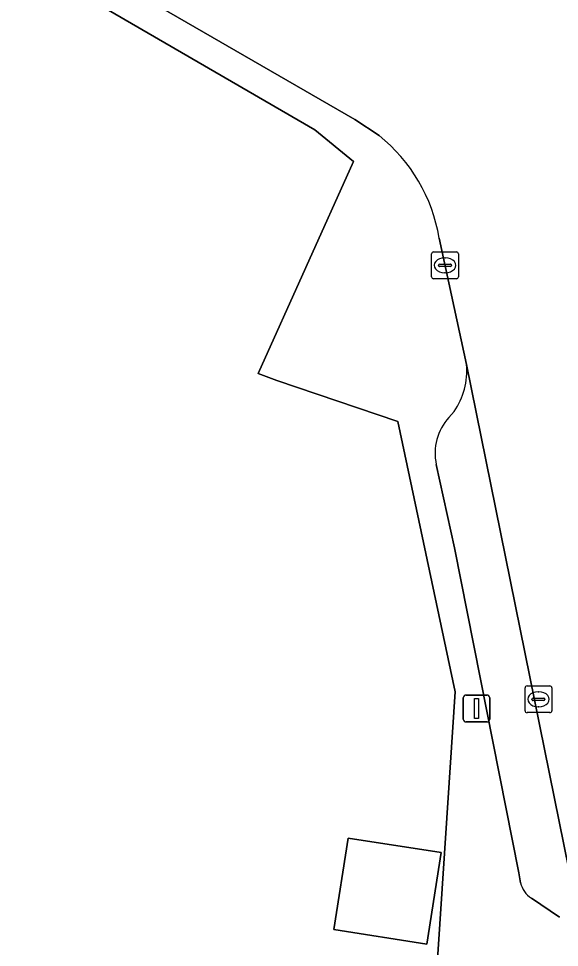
# Model space of a CAD drawing. Extents: x 160030 to 160839, y 385325 to 386450.
# Drawn here: x 160736.55 to 160756.74, y 385407.38 to 385442.08 of the extents above; entities that cross this region are included whole.
import ezdxf

# ---------------------------------------------------------------- set-up
doc = ezdxf.new("R2010")
doc.units = 0
for name, color, linetype in [('IMGEO_Erf', 7, 'Continuous'), ('IMGEO_Kolk', 7, 'Continuous'), ('IMGEO_Lichtmast', 7, 'Continuous'), ('IMGEO_Muur', 7, 'Continuous'), ('IMGEO_Pand', 7, 'Continuous'), ('IMGEO_Parkeervlak_open', 7, 'Continuous'), ('IMGEO_Rijbaan_lokaal_open', 7, 'Continuous'), ('IMGEO_Voetpad_open', 7, 'Continuous')]:
    doc.layers.add(name, color=color, linetype=linetype)

msp = doc.modelspace()

# ---------------------------------------------------------------- linework, layer by layer
at = {"layer": 'IMGEO_Erf'}
for points in [[(160752.844, 385416.93), (160750.705, 385427.021), (160746.187, 385428.561), (160745.497, 385428.823), (160749.051, 385436.742), (160747.604, 385437.915), (160732.046, 385446.957), (160729.843, 385447.8), (160725.493, 385448.718), (160720.779, 385449.623), (160714.437, 385436.294), (160712.364, 385432.029), (160705.872, 385413.085), (160701.581, 385401.12), (160700.714, 385398.091), (160686.767, 385359.888)], [(160750.65, 385388), (160751.451, 385396.075), (160751.519, 385396.757), (160752.844, 385416.93)]]:
    msp.add_lwpolyline(points, dxfattribs=at)
msp.add_lwpolyline([(160748.852, 385411.468), (160752.324, 385410.925), (160751.789, 385407.504), (160748.317, 385408.048)], close=True, dxfattribs=at)
at = {"layer": 'IMGEO_Kolk'}
for p, q in [((160751.968, 385432.434), (160751.968, 385433.286)), ((160752.043, 385433.36), (160752.895, 385433.36)), ((160752.456, 385433.14), (160752.481, 385433.14)), ((160752.969, 385433.286), (160752.969, 385432.434)), ((160752.227, 385432.854), (160752.227, 385432.866)), ((160752.665, 385432.817), (160752.267, 385432.817)), ((160752.27, 385432.903), (160752.668, 385432.903)), ((160752.711, 385432.866), (160752.711, 385432.854)), ((160752.479, 385432.58), (160752.454, 385432.58)), ((160752.895, 385432.36), (160752.043, 385432.36)), ((160755.456, 385416.225), (160755.456, 385417.077)), ((160755.531, 385417.151), (160756.383, 385417.151)), ((160755.944, 385416.931), (160755.969, 385416.931)), ((160756.457, 385417.077), (160756.457, 385416.225)), ((160755.715, 385416.645), (160755.715, 385416.657)), ((160756.153, 385416.608), (160755.755, 385416.608)), ((160755.758, 385416.694), (160756.156, 385416.694)), ((160756.199, 385416.657), (160756.199, 385416.645)), ((160756.383, 385416.151), (160755.531, 385416.151)), ((160755.967, 385416.371), (160755.942, 385416.371))]:
    msp.add_line(p, q, dxfattribs=at)
for points in [[(160751.968, 385432.434), (160751.968, 385433.286)], [(160752.043, 385433.36), (160752.895, 385433.36)], [(160752.969, 385433.286), (160752.969, 385432.434)], [(160752.895, 385432.36), (160752.043, 385432.36)], [(160755.456, 385416.225), (160755.456, 385417.077)], [(160755.531, 385417.151), (160756.383, 385417.151)], [(160756.457, 385417.077), (160756.457, 385416.225)], [(160756.383, 385416.151), (160755.531, 385416.151)]]:
    msp.add_lwpolyline(points, dxfattribs=at)
for centre, radius, start, end in [((160752.045, 385433.284), 0.0765, 91.552, 178.448), ((160752.045, 385433.284), 0.0765, 91.552, 178.448), ((160752.893, 385433.284), 0.0765, 1.552, 88.448), ((160752.893, 385433.284), 0.0765, 1.552, 88.448), ((160752.267, 385432.863), 0.0403, 85.8775, 175.7526), ((160752.264, 385432.853), 0.0366, 178.938, 274.7102), ((160752.668, 385432.86), 0.043, 264.8664, 352.4533), ((160752.672, 385432.865), 0.0386, 1.7309, 96.639), ((160752.045, 385432.436), 0.0765, 181.552, 268.448), ((160752.045, 385432.436), 0.0765, 181.552, 268.448), ((160752.893, 385432.436), 0.0765, 271.552, 358.448), ((160752.893, 385432.436), 0.0765, 271.552, 358.448), ((160755.533, 385417.075), 0.0765, 91.552, 178.448), ((160755.533, 385417.075), 0.0765, 91.552, 178.448), ((160756.381, 385417.075), 0.0765, 1.552, 88.448), ((160756.381, 385417.075), 0.0765, 1.552, 88.448), ((160755.755, 385416.654), 0.0403, 85.8775, 175.7526), ((160755.752, 385416.644), 0.0366, 178.938, 274.7102), ((160756.156, 385416.651), 0.043, 264.8664, 352.4533), ((160756.16, 385416.656), 0.0386, 1.7309, 96.639), ((160755.533, 385416.227), 0.0765, 181.552, 268.448), ((160755.533, 385416.227), 0.0765, 181.552, 268.448), ((160756.381, 385416.227), 0.0765, 271.552, 358.448), ((160756.381, 385416.227), 0.0765, 271.552, 358.448)]:
    msp.add_arc(centre, radius, start, end, dxfattribs=at)
for centre, major_axis, ratio, start_param, end_param in [((160752.455, 385432.86), (-0.387, 0.002), 0.722429, 4.712389, 7.853982), ((160752.48, 385432.86), (-0.39, 0.002), 0.717154, 1.570796, 4.712389), ((160755.943, 385416.651), (-0.387, 0.002), 0.722429, 4.712389, 7.853982), ((160755.968, 385416.651), (-0.39, 0.002), 0.717154, 1.570796, 4.712389)]:
    msp.add_ellipse(centre, major_axis=major_axis, ratio=ratio, start_param=start_param, end_param=end_param, dxfattribs=at)
at = {"layer": 'IMGEO_Lichtmast'}
for p, q in [((160753.15, 385415.906), (160753.15, 385416.706)), ((160753.15, 385416.706), (160753.15, 385415.906)), ((160753.25, 385416.806), (160754.04, 385416.806)), ((160754.04, 385416.806), (160753.25, 385416.806)), ((160754.14, 385416.706), (160754.14, 385415.906)), ((160754.14, 385415.906), (160754.14, 385416.706)), ((160754.04, 385415.806), (160753.25, 385415.806)), ((160753.25, 385415.806), (160754.04, 385415.806))]:
    msp.add_line(p, q, dxfattribs=at)
msp.add_lwpolyline([(160753.57, 385416.681), (160753.72, 385416.681), (160753.72, 385415.931), (160753.57, 385415.931), (160753.57, 385416.681)], dxfattribs=at)
for centre, start, end in [((160753.25, 385416.706), 90, 180), ((160753.25, 385416.706), 90, 180), ((160754.04, 385416.706), 0, 90), ((160754.04, 385416.706), 360, 90), ((160753.25, 385415.906), 180, 270), ((160753.25, 385415.906), 180, 270), ((160754.04, 385415.906), 270, 0), ((160754.04, 385415.906), 270, 0)]:
    msp.add_arc(centre, 0.1, start, end, dxfattribs=at)
at = {"layer": 'IMGEO_Muur'}
for points in [[(160729.843, 385447.8), (160732.046, 385446.957), (160747.604, 385437.915), (160749.051, 385436.742)], [(160749.051, 385436.742), (160745.497, 385428.823)], [(160746.187, 385428.561), (160750.705, 385427.021)], [(160750.705, 385427.021), (160752.844, 385416.93), (160751.519, 385396.757)]]:
    msp.add_lwpolyline(points, dxfattribs=at)
at = {"layer": 'IMGEO_Pand'}
msp.add_lwpolyline([(160748.317, 385408.048), (160751.789, 385407.504), (160752.324, 385410.925), (160748.852, 385411.468)], close=True, dxfattribs=at)
at = {"layer": 'IMGEO_Parkeervlak_open'}
for points in [[(160757.645, 385407.6), (160753.274, 385429.154)], [(160752.807, 385427.397), (160752.61, 385427.177)], [(160752.143, 385425.416), (160752.817, 385422.308), (160755.23, 385410.165), (160755.292, 385409.798)], [(160755.693, 385409.224), (160756.74, 385408.516)]]:
    msp.add_lwpolyline(points, dxfattribs=at)
for centre, radius, start, end in [((160750.57, 385428.932), 2.713, 325.5388, 4.6918), ((160754.094, 385425.841), 1.997, 138.0065, 192.2887), ((160756.211, 385410.013), 0.944, 193.1628, 236.714)]:
    msp.add_arc(centre, radius, start, end, dxfattribs=at)
at = {"layer": 'IMGEO_Rijbaan_lokaal_open'}
for points in [[(160749.079, 385444.814), (160741.78, 385449.098), (160740.657, 385449.758), (160737.086, 385451.842), (160734.41, 385453.412), (160732.633, 385454.32), (160731.685, 385454.683), (160729.758, 385455.232), (160728.545, 385455.508), (160720.888, 385456.675), (160720.304, 385456.764), (160718.792, 385450.935), (160720.793, 385450.546), (160726.959, 385449.349), (160731.255, 385448.462), (160733.019, 385447.599), (160749.102, 385438.307), (160750.005, 385437.708)], [(160752.25, 385433.876), (160753.274, 385429.154), (160757.645, 385407.6)]]:
    msp.add_lwpolyline(points, dxfattribs=at)
msp.add_arc((160746.129, 385432.864), 6.204, 9.3915, 51.3368, dxfattribs=at)
at = {"layer": 'IMGEO_Voetpad_open'}
for points in [[(160733.019, 385447.599), (160731.255, 385448.462), (160726.959, 385449.349), (160720.793, 385450.546), (160720.779, 385449.623), (160725.493, 385448.718), (160729.843, 385447.8), (160732.046, 385446.957), (160747.604, 385437.915), (160749.051, 385436.742), (160745.497, 385428.823), (160746.187, 385428.561), (160750.705, 385427.021), (160752.844, 385416.93), (160751.519, 385396.757), (160751.451, 385396.075), (160757.396, 385395.957), (160759.214, 385396.647)], [(160750.005, 385437.708), (160749.102, 385438.307), (160733.019, 385447.599)], [(160753.274, 385429.154), (160752.25, 385433.876)], [(160752.61, 385427.177), (160752.807, 385427.397)], [(160755.292, 385409.798), (160755.23, 385410.165), (160752.817, 385422.308), (160752.143, 385425.416)], [(160756.74, 385408.516), (160755.693, 385409.224)]]:
    msp.add_lwpolyline(points, dxfattribs=at)
for centre, radius, start, end in [((160746.129, 385432.864), 6.204, 9.3915, 51.3368), ((160750.57, 385428.932), 2.713, 325.5388, 4.6918), ((160754.094, 385425.841), 1.997, 138.0065, 192.2887), ((160756.211, 385410.013), 0.944, 193.1628, 236.714)]:
    msp.add_arc(centre, radius, start, end, dxfattribs=at)

doc.saveas('drawing.dxf')
